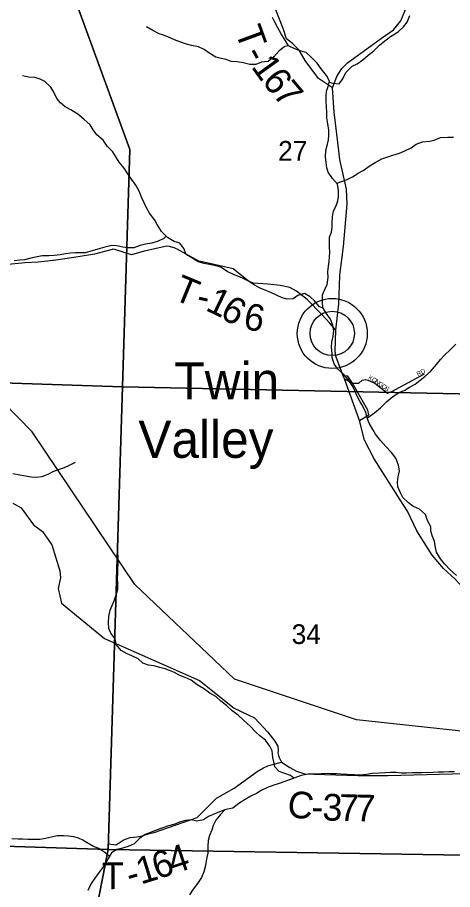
# Model space of a CAD drawing. Extents: x 1624196 to 2029251, y 146837 to 440034.
# Drawn here: x 1835982 to 1840871, y 281916 to 291704 of the extents above; entities that cross this region are included whole.
import ezdxf

# ---------------------------------------------------------------- set-up
doc = ezdxf.new("R2010")
doc.units = 0
for name, color, linetype in [('GM_P_State_Alignment', 7, 'Continuous'), ('GM_X_County_Road', 7, 'Continuous'), ('GM_X_County_Road_Text', 7, 'Continuous'), ('GM_X_Minor_River', 7, 'Continuous'), ('GM_X_Section', 7, 'Continuous'), ('GM_X_Section_Text', 7, 'Continuous'), ('GM_X_State_Route', 7, 'Continuous'), ('GM_X_Township_Road', 7, 'Continuous'), ('GM_X_Township_Road_Text', 7, 'Continuous'), ('GM_X_Township_ROW', 7, 'Continuous'), ('GM_X_Township_Subdivision', 7, 'Continuous'), ('GM_X_Township_Subdivision_Text', 7, 'Continuous'), ('GM_X_Unincorporated', 7, 'Continuous'), ('GM_X_Unincorporated_Location', 7, 'Continuous'), ('GM_X_Unincorporated_Text', 7, 'Continuous')]:
    doc.layers.add(name, color=color, linetype=linetype)

msp = doc.modelspace()

# ---------------------------------------------------------------- linework, layer by layer
at = {"layer": 'GM_P_State_Alignment'}
msp.add_lwpolyline([(1841736, 283611.1), (1839793.3, 283820.3), (1838421.3, 284277.2), (1837301, 285339.6), (1836148, 287052.1), (1835156.8, 288063.2), (1834222.3, 288573.8), (1832085.6, 289072), (1830185.7, 289612.5), (1830083.7, 289661.5)], dxfattribs=at)
at = {"layer": 'GM_X_County_Road'}
msp.add_lwpolyline([(1835929, 286252.4), (1836025.4, 286198.8), (1836164.5, 286011), (1836265, 285933.4), (1836369.9, 285783.5), (1836459.3, 285493.3), (1836465.7, 285415.1), (1836440.2, 285296.8), (1836477, 285128.6), (1836959.5, 284732), (1838029.2, 284264.1), (1838417.2, 283953.3), (1838645.1, 283842), (1838797.1, 283684.1), (1838875, 283580.8), (1838906.2, 283526.2), (1838912.5, 283478.4), (1838908.6, 283450.2), (1838913.7, 283418.9), (1838923.3, 283399.5), (1838948.6, 283345.9), (1839042.1, 283285.5), (1839119.1, 283243.5), (1839211.8, 283216.2), (1839312, 283209.4), (1839808.1, 283196.2), (1840144.9, 283196.2), (1840866.4, 283214.1), (1841243.4, 283223.9)], dxfattribs=at)
at = {"layer": 'GM_X_Minor_River'}
for points in [[(1839514.5, 288061.4), (1839528.3, 288127.6), (1839536.2, 288181.7), (1839526.1, 288249.7), (1839497.9, 288317.8), (1839451.8, 288383.8), (1839413.7, 288449.8), (1839411.5, 288513.9), (1839411.3, 288590), (1839431.2, 288644.1), (1839463.1, 288706.3), (1839472.9, 288784.4), (1839470.7, 288848.5), (1839478.6, 288914.6), (1839486.5, 288964.7), (1839488.3, 289016.8), (1839492.2, 289068.9), (1839490.1, 289123), (1839488, 289183), (1839487.8, 289237.1), (1839509.7, 289295.3), (1839519.6, 289349.4), (1839517.5, 289401.4), (1839521.3, 289467.5), (1839533.1, 289535.7), (1839563, 289589.8), (1839580.9, 289646), (1839590.7, 289696), (1839588.6, 289762.1), (1839578.4, 289834.2), (1839522.3, 289896.2), (1839474.2, 289968.2), (1839460.1, 290018.2), (1839451.9, 290076.3), (1839443.8, 290140.4), (1839447.7, 290210.5), (1839465.5, 290280.6), (1839475.4, 290330.7), (1839479.3, 290382.8), (1839481.1, 290440.9), (1839469, 290511), (1839458.8, 290579), (1839456.7, 290637.1), (1839456.5, 290703.2), (1839452.4, 290763.3), (1839452.3, 290815.4), (1839454.1, 290877.5), (1839474, 290927.6), (1839487.9, 290989.7), (1839453.7, 291053.7), (1839393.6, 291127.7), (1839349.5, 291191.7), (1839287.4, 291253.6), (1839225.3, 291311.6), (1839171.3, 291325.5), (1839099.2, 291353.3), (1839029.2, 291385.2), (1838989.1, 291451.2), (1838947, 291519.2), (1838906.8, 291589.2), (1838874.7, 291651.3), (1838846.6, 291705.3)], [(1839484.9, 290976.6), (1839525.9, 290965.8), (1839595.9, 290957.9), (1839639.7, 291016.1), (1839671.6, 291086.3), (1839741.4, 291156.6), (1839799.3, 291182.7), (1839863.2, 291227), (1839923, 291281.2), (1839984.9, 291331.4), (1840048.7, 291391.6), (1840108.5, 291441.8), (1840172.4, 291490.1), (1840258.2, 291542.3), (1840320.1, 291598.6), (1840360, 291650.7), (1840391.8, 291726.9)], [(1839029, 291385.5), (1838985.2, 291379.1), (1838921.4, 291328.9), (1838863.6, 291260.6), (1838797.7, 291210.4), (1838725.8, 291202.2), (1838659.9, 291178.1), (1838593.9, 291175.9), (1838517.9, 291195.8), (1838449.9, 291205.6), (1838383.9, 291209.5), (1838327.9, 291231.4), (1838271.9, 291245.2), (1838211.9, 291257.1), (1838145.8, 291299), (1838079.8, 291343), (1838015.7, 291372.8), (1837939.7, 291388.7), (1837883.7, 291404.6), (1837807.7, 291430.4), (1837747.7, 291452.3), (1837673.6, 291488.2), (1837623.6, 291504.1), (1837573.6, 291522), (1837503.6, 291557.9), (1837431.5, 291597.8)], [(1839419.1, 288440.3), (1839375.7, 288457.7), (1839319.5, 288523.7), (1839269.5, 288569.6), (1839209.4, 288605.5), (1839133.5, 288583.3), (1839081.6, 288547.1), (1839011.7, 288541), (1838955.6, 288556.9), (1838899.6, 288582.8), (1838829.6, 288616.7), (1838773.5, 288638.6), (1838709.5, 288664.5), (1838651.5, 288694.4), (1838579.4, 288744.3), (1838527.4, 288772.2), (1838477.3, 288792.1), (1838409.3, 288818), (1838339.3, 288853.9), (1838267.2, 288901.8), (1838213.2, 288915.7), (1838159.2, 288927.6), (1838081.2, 288943.4), (1838013.2, 288963.3), (1837941.1, 289007.2), (1837877.1, 289045.1), (1837852.9, 289111.1), (1837808.8, 289171.1), (1837742.8, 289191), (1837666.7, 289234.9), (1837602.6, 289302.8), (1837550.5, 289380.8), (1837524.4, 289430.8), (1837466.2, 289508.8), (1837434.1, 289566.8), (1837406, 289624.8), (1837375.9, 289688.9), (1837349.7, 289752.9), (1837313.6, 289820.9), (1837265.5, 289888.9), (1837221.3, 289950.9), (1837183.2, 290012.9), (1837125.1, 290078.8), (1837052.9, 290194.9), (1836990.8, 290258.8), (1836944.6, 290326.8), (1836874.5, 290386.7), (1836832.4, 290444.7), (1836800.3, 290498.7), (1836728.2, 290562.6), (1836660.1, 290620.6), (1836584, 290666.5), (1836518, 290700.3), (1836465.9, 290744.3), (1836425.8, 290796.3), (1836391.7, 290866.3), (1836357.6, 290922.3), (1836289.5, 290986.2), (1836239.4, 291012.2), (1836177.4, 291030), (1836107.4, 291035.9), (1836039.4, 291047.8)], [(1839570.4, 289843), (1839624.3, 289864.4), (1839686.3, 289886.5), (1839746.2, 289914.7), (1839812.1, 289957), (1839865.9, 289987.1), (1839943.8, 290041.4), (1839999.7, 290075.6), (1840077.5, 290117.8), (1840143.5, 290140), (1840199.4, 290158.2), (1840273.3, 290182.4), (1840335.2, 290208.5), (1840407.1, 290242.8), (1840463, 290281), (1840532.9, 290309.2), (1840612.8, 290315.4), (1840664.8, 290327.5), (1840736.7, 290355.7), (1840816.6, 290359.9), (1840882.6, 290362.1)], [(1837653.3, 289249.1), (1837626.8, 289222.8), (1837562.9, 289192.6), (1837491, 289170.4), (1837421, 289160.2), (1837361.1, 289144), (1837291.2, 289117.8), (1837227.2, 289117.7), (1837167.2, 289127.5), (1837099.2, 289139.4), (1837041.2, 289145.3), (1836963.3, 289125.1), (1836911.4, 289112.9), (1836847.5, 289090.7), (1836795.5, 289078.6), (1836741.6, 289062.5), (1836689.6, 289062.3), (1836635.6, 289064.2), (1836579.7, 289060.1), (1836523.7, 289049.9), (1836463.8, 289041.8), (1836395.8, 289031.6), (1836335.9, 289027.5), (1836259.9, 289027.3), (1836186, 289015.1), (1836134, 289003), (1836060.1, 288984.8), (1836008.1, 288980.6), (1835944.2, 288974.5)], [(1840913.8, 285440.8), (1840845.7, 285502.7), (1840781.5, 285572.7), (1840737.4, 285626.7), (1840691.3, 285702.7), (1840675.1, 285772.7), (1840667, 285824.8), (1840646.9, 285878.8), (1840626.8, 285938.9), (1840626.7, 285988.9), (1840590.5, 286057), (1840566.4, 286125), (1840498.3, 286186.9), (1840426.2, 286218.8), (1840376.2, 286256.8), (1840312.1, 286316.7), (1840286, 286368.7), (1840257.8, 286436.7), (1840253.7, 286488.8), (1840261.6, 286546.9), (1840275.4, 286617), (1840265.3, 286681.1), (1840235.1, 286759.2), (1840185, 286823.1), (1840122.9, 286889.1), (1840062.7, 286957.1), (1840006.6, 287027), (1839974.5, 287081), (1839934.4, 287151.1), (1839916.3, 287201.1), (1839898.1, 287269.1), (1839862, 287341.2), (1839829.8, 287399.2), (1839791.7, 287469.2), (1839767.6, 287525.2), (1839741.5, 287575.2), (1839697.4, 287641.2), (1839645.2, 287701.2), (1839577.1, 287761.1), (1839541, 287817.1), (1839518.9, 287883.2), (1839518.8, 287933.2), (1839512.6, 288005.3), (1839514.5, 288061.4)], [(1839913.9, 287210), (1839946.2, 287231.2), (1839998.1, 287269.4), (1840059.9, 287323.6), (1840129.7, 287391.9), (1840199.5, 287448.1), (1840269.4, 287494.4), (1840333.3, 287522.5), (1840387.2, 287554.7), (1840451.1, 287588.9), (1840507, 287635.1), (1840560.9, 287673.3), (1840622.7, 287729.5), (1840692.5, 287807.8), (1840734.3, 287864), (1840780.2, 287914.2), (1840846, 287974.4), (1840907.8, 288038.7)], [(1835931.6, 286586.9), (1836009.6, 286571), (1836071.6, 286559.1), (1836141.6, 286549.3), (1836195.6, 286545.4), (1836259.5, 286553.6), (1836329.4, 286579.8), (1836383.3, 286610), (1836443.3, 286630.1), (1836511.2, 286654.3), (1836567.1, 286678.5), (1836635, 286714.7)], [(1839087.6, 283164.7), (1839051.8, 283195.1), (1838987.8, 283218.9), (1838923.8, 283240.8), (1838875.7, 283292.8), (1838861.6, 283348.8), (1838853.5, 283398.9), (1838843.3, 283473), (1838819.2, 283527), (1838769.1, 283591), (1838707, 283642.9), (1838656.9, 283684.9), (1838598.8, 283748.8), (1838522.7, 283818.8), (1838462.6, 283874.7), (1838396.5, 283922.6), (1838332.4, 283980.6), (1838268.3, 284030.5), (1838210.2, 284082.4), (1838144.2, 284120.3), (1838074.1, 284172.2), (1838002, 284212.1), (1837935.9, 284266), (1837865.9, 284295.9), (1837813.9, 284315.8), (1837745.8, 284351.7), (1837691.8, 284373.6), (1837641.8, 284393.6), (1837581.8, 284407.5), (1837515.8, 284425.3), (1837453.8, 284433.2), (1837389.8, 284457.1), (1837339.7, 284505), (1837267.6, 284540.9), (1837215.6, 284562.8), (1837147.6, 284598.7), (1837091.4, 284664.7), (1837081.3, 284730.8), (1837031.2, 284792.7), (1837009.1, 284846.8), (1837004.9, 284914.9), (1837010.8, 284981), (1837024.6, 285053.1), (1837046.5, 285103.2), (1837068.3, 285157.4), (1837094.1, 285233.5), (1837112, 285287.7), (1837111.9, 285355.8), (1837105.7, 285405.8), (1837109.6, 285461.9), (1837111.5, 285516), (1837115.4, 285568.1), (1837115.2, 285644.2), (1837109.1, 285698.3)], [(1840892.8, 283235.4), (1840830.8, 283237.3), (1840768.9, 283235.1), (1840708.9, 283233), (1840652.9, 283230.9), (1840525, 283226.6), (1840471, 283224.4), (1840419.1, 283224.3), (1840351.1, 283222.1), (1840299.1, 283224), (1840233.2, 283229.9), (1840175.2, 283229.8), (1840119.2, 283225.6), (1840045.3, 283221.4), (1839969.3, 283217.2), (1839903.4, 283207.1), (1839829.4, 283200.9), (1839769.4, 283204.8), (1839689.5, 283208.6), (1839617.5, 283210.4), (1839565.5, 283214.3), (1839499.6, 283214.1), (1839433.6, 283218), (1839363.6, 283209.8), (1839301.7, 283209.7), (1839247.7, 283211.5), (1839171.8, 283197.3), (1839099.9, 283169.1), (1839037.9, 283147), (1838976, 283126.8), (1838924.1, 283106.6), (1838862.2, 283086.5), (1838792.3, 283060.2), (1838722.4, 283026), (1838666.5, 282993.9), (1838604.6, 282963.7), (1838540.7, 282927.5), (1838470.8, 282883.2), (1838401, 282829), (1838323.1, 282812.8), (1838253.2, 282788.6), (1838201.2, 282766.4), (1838129.3, 282736.2), (1838071.4, 282700), (1837997.5, 282681.8), (1837935.5, 282697.7), (1837869.6, 282691.5), (1837803.6, 282673.4), (1837749.7, 282651.2), (1837679.8, 282631), (1837615.9, 282608.8), (1837540, 282582.6), (1837476.1, 282556.4), (1837416.2, 282532.2), (1837352.3, 282488), (1837294.5, 282427.8), (1837224.6, 282399.6), (1837152.6, 282377.4), (1837100.7, 282365.2), (1837038.8, 282329.1), (1837003, 282262.9), (1836977.1, 282212.7), (1836941.2, 282162.6), (1836901.4, 282112.4), (1836851.6, 282044.2), (1836811.7, 281984), (1836773.9, 281905.8)], [(1838312.3, 282809.1), (1838265.2, 282756.6), (1838211.4, 282694.3), (1838181.5, 282634.2), (1838165.7, 282584.1), (1838139.8, 282523.9), (1838124, 282465.8), (1838120.1, 282401.7), (1838120.3, 282325.6), (1838108.4, 282259.5), (1838094.6, 282187.3), (1838074.8, 282115.1), (1838051, 282051), (1838007.1, 281984.8), (1837955.3, 281918.6), (1837915.5, 281858.4)], [(1837016.1, 282287.1), (1836964.8, 282332.9), (1836896.8, 282376.8), (1836836.8, 282400.7), (1836766.7, 282438.6), (1836716.7, 282470.5), (1836666.6, 282492.4), (1836616.6, 282506.3), (1836554.6, 282516.2), (1836500.6, 282520.1), (1836428.7, 282519.9), (1836364.8, 282503.7), (1836296.8, 282489.6), (1836232.9, 282479.4), (1836174.9, 282477.3), (1836100.9, 282479.1), (1836041, 282481), (1835989, 282480.8), (1835921, 282484.7)]]:
    msp.add_lwpolyline(points, dxfattribs=at)
at = {"layer": 'GM_X_Section'}
for points in [[(1831953.5, 292771.6), (1836343.3, 292696.4), (1837243.4, 290222), (1837164.6, 287560.3), (1831855.2, 287733.9)], [(1836343.3, 292696.4), (1841653.2, 292618.9), (1841122.4, 287477.2), (1837164.6, 287560.3), (1837243.4, 290222)], [(1837164.6, 287560.3), (1837003.5, 282364.8), (1831736.1, 282532.3), (1831855.2, 287733.9)], [(1841122.4, 287477.2), (1841711.4, 282290.1), (1837003.5, 282364.8), (1837164.6, 287560.3)], [(1831736.1, 282532.3), (1837003.5, 282364.8), (1835984.3, 277159.5), (1831506.3, 277205.2)], [(1837003.5, 282364.8), (1841711.4, 282290.1), (1841192.2, 277080.3), (1835984.3, 277159.5)]]:
    msp.add_lwpolyline(points, close=True, dxfattribs=at)
at = {"layer": 'GM_X_State_Route'}
for points in [[(1839606, 288810), (1839646.8, 289131.8), (1839686.7, 289608.1), (1839678, 289776.5), (1839602.9, 290109.5), (1839586.2, 290271.9), (1839541.4, 290640.8), (1839523.6, 290915.3), (1839570.6, 291043.1), (1839627.3, 291130.7), (1839689.8, 291196.3), (1839948.9, 291382.4), (1840071.5, 291471.5), (1840206.2, 291566.5), (1840288.9, 291668), (1840352.1, 291819.7)], [(1839613, 287761.7), (1839560.4, 287902.4), (1839550.5, 287958.5), (1839558.1, 288194.5), (1839593.2, 288491), (1839604.6, 288799), (1839606, 288810)], [(1840551.9, 285811.5), (1840470.7, 285941.8), (1840365.5, 286162.3), (1840282.6, 286289.8), (1839991.4, 286751.1), (1839880.1, 286959.5), (1839824.5, 287180.7), (1839655.2, 287646.4), (1839642.6, 287682.5), (1839613, 287761.7)], [(1841422.5, 284675.6), (1841409.4, 284749.2), (1841349.3, 284883), (1841281, 285000.5), (1841182.7, 285118), (1840994.3, 285298.3), (1840898.6, 285399.4), (1840769.3, 285519.7), (1840641, 285668.4), (1840551.9, 285811.5)]]:
    msp.add_lwpolyline(points, dxfattribs=at)
at = {"layer": 'GM_X_Township_Road'}
for points in [[(1839523.6, 290915.3), (1839365.9, 291017.8), (1839216.8, 291221.5), (1839146.2, 291335.4), (1839073.7, 291411.2), (1839005.3, 291463), (1838968.8, 291581.1), (1838877.6, 291807.2), (1838866.7, 291826), (1838782.9, 291929), (1838658.2, 292050.6), (1838607.3, 292226.8), (1838566.6, 292370.9), (1838519.8, 292521), (1838486.5, 292567.5), (1838396.9, 292674.8), (1838267.3, 292799.3), (1838266.3, 292800.2)], [(1837758.7, 289112.9), (1837754.9, 289115), (1837690, 289134.7), (1837659.4, 289137), (1837404.5, 289080), (1837263.9, 289040.7), (1837134.8, 289081.4), (1837077.1, 289100.2), (1837055.2, 289102.2), (1837045.3, 289101.2), (1836848.5, 289049), (1836666, 289018.6), (1836439.5, 288983.1), (1836388.2, 288976.3), (1836380.8, 288975.3)], [(1839558.1, 288194.5), (1839491.1, 288271.5), (1839404, 288368.7), (1839236.6, 288539.5), (1839117.7, 288631.6), (1839044, 288673.5), (1838935.2, 288697), (1838796.2, 288710.3), (1838630.6, 288720.6), (1838578.5, 288744), (1838407.5, 288883.7), (1838109.2, 288949.7), (1838021.7, 288969.5), (1837777.9, 289102.5), (1837758.7, 289112.9)], [(1836380.8, 288975.3), (1836321.4, 288967.4), (1836215.3, 288957.5), (1836070.7, 288949.3), (1836067.5, 288949.1)], [(1839824.5, 287180.7), (1839930, 287243.7), (1839919.6, 287297.4), (1839747.4, 287601.1), (1839695.5, 287678.9), (1839642.6, 287682.5)], [(1837004.3, 282427.4), (1837087, 282418.6), (1837124, 282439.7), (1837171.5, 282471.4), (1837213.7, 282489), (1837247.1, 282499.6), (1837324.5, 282508.4), (1837384.3, 282517.2), (1837465.2, 282543.6), (1837518, 282557.6), (1838000, 282723.1), (1838183.2, 282902.4), (1838218.3, 282943.4), (1838417.1, 283054.5), (1838674.3, 283241.6), (1838745.9, 283283.5), (1838797.5, 283303), (1838848.2, 283318.6), (1838948.6, 283345.9)]]:
    msp.add_lwpolyline(points, dxfattribs=at)
at = {"layer": 'GM_X_Township_ROW'}
msp.add_lwpolyline([(1836067.5, 288949.1), (1836033.2, 288947.1), (1835801, 288923.7), (1835597.5, 288937.8)], dxfattribs=at)
at = {"layer": 'GM_X_Township_Subdivision'}
for points in [[(1839747.1, 287601.3), (1839747.4, 287601.1), (1839816.2, 287598.5), (1839854.8, 287633.7), (1839893.4, 287641.7), (1839918.3, 287632.6), (1839996, 287599.8), (1840140.8, 287488.6), (1840188.6, 287504.6), (1840555.2, 287703.3)], [(1839655.2, 287646.4), (1839747.1, 287601.3)]]:
    msp.add_lwpolyline(points, dxfattribs=at)
at = {"layer": 'GM_X_Unincorporated'}
for radius in [392.8, 249]:
    msp.add_circle((1839519.7, 288157.8), radius, dxfattribs=at)
at = {"layer": 'GM_X_Unincorporated_Location'}
msp.add_line((1839519.7, 288157.8), (1839519.7, 288157.8), dxfattribs=at)

# ---------------------------------------------------------------- texts
at = {"layer": 'GM_X_County_Road_Text'}
for s, rotation, p in [('C', 351.26081, (1838999.4, 282739.1)), ('3', 358.26858, (1839405.9, 282692.9)), ('7', 358.63318, (1839592.7, 282687.3)), ('7', 358.72456, (1839778, 282682.9)), ('-', 357.65652, (1839279.3, 282698.1))]:
    msp.add_text(s, height=300, rotation=rotation, dxfattribs=at).set_placement(p)
at = {"layer": 'GM_X_Section_Text'}
for s, p in [('27', (1838911.6, 290097.1)), ('34', (1839063.4, 284671.9))]:
    msp.add_text(s, height=221, rotation=0.00001, dxfattribs=at).set_placement(p)
at = {"layer": 'GM_X_Township_Road_Text'}
for s, rotation, p in [('T', 290.11565, (1838424.3, 291549.2)), ('-', 298.10515, (1838520.1, 291296.9)), ('1', 305.76424, (1838601.2, 291151.2)), ('6', 308.87745, (1838720, 290987.1)), ('7', 310.29307, (1838841.2, 290837)), ('T', 337.54201, (1837717.3, 288546.6)), ('-', 347.84054, (1837980.8, 288443.5)), ('1', 334.30776, (1838083.5, 288423.6)), ('6', 329.20492, (1838243.8, 288346.8)), ('6', 349.21476, (1838508.8, 288211.8)), ('4', 18.33983, (1837728.8, 282084.8)), ('6', 18.02861, (1837551.3, 282027.1)), ('T', 0.64931, (1836934.8, 281918.9)), ('1', 16.96186, (1837368.8, 281971.3)), ('-', 16.84524, (1837250.2, 281935.4))]:
    msp.add_text(s, height=300, rotation=rotation, dxfattribs=at).set_placement(p)
at = {"layer": 'GM_X_Township_Subdivision_Text'}
for s, rotation, p in [('K', 333.24924, (1839919, 287645.6)), ('RD', 26.56505, (1840482.6, 287676.4)), ('O', 332.01751, (1839958, 287626)), ('N', 325.01873, (1839995.5, 287606.2)), ('G', 324.01763, (1840031.4, 287581.1)), ('O', 324.08924, (1840067, 287555.2)), ('S', 324.10183, (1840102.7, 287529.4))]:
    msp.add_text(s, height=50, rotation=rotation, dxfattribs=at).set_placement(p)
at = {"layer": 'GM_X_Unincorporated_Text'}
for s, p in [('Twin', (1837745.6, 287417)), ('Valley', (1837340.8, 286761.4))]:
    msp.add_text(s, height=417, rotation=0.00001, dxfattribs=at).set_placement(p)

doc.saveas('drawing.dxf')
